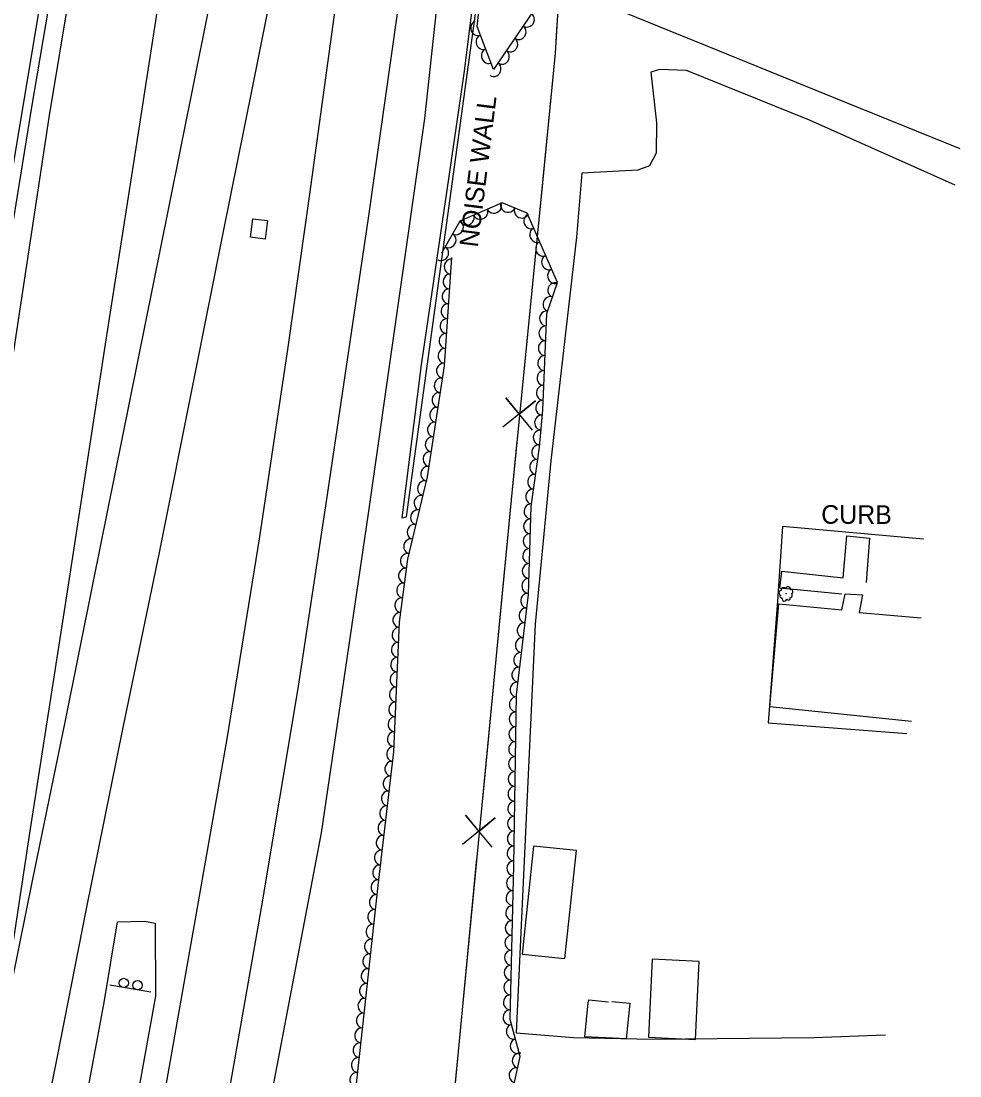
# Model space of a CAD drawing. Extents: x 1722896 to 1754269, y 648279 to 666297.
# Drawn here: x 1753915.5 to 1754167.5, y 654412.3 to 654695.4 of the extents above; entities that cross this region are included whole.
import ezdxf

# ---------------------------------------------------------------- set-up
doc = ezdxf.new("R2010")
doc.units = 0
for name, color, linetype in [('DESIGN - CENTERLINE - Proposed Text', 7, 'Continuous'), ('DESIGN - PUBLIC HEARING - Shapes', 7, 'Continuous'), ('DESIGN - SCRATCH - User 1', 7, 'Continuous'), ('SURVEY - CENTERLINE - Preliminary Text', 7, 'Continuous'), ('SURVEY - DRAINAGE - Natural Features', 7, 'Continuous'), ('SURVEY - VEGETATION - Features with Text', 7, 'Continuous')]:
    doc.layers.add(name, color=color, linetype=linetype)

msp = doc.modelspace()

# ---------------------------------------------------------------- linework, layer by layer
at = {"layer": 'DESIGN - CENTERLINE - Proposed Text'}
for points in [[(1754086.74, 654984.27), (1754081.58, 654936.91), (1754076.76, 654892.09), (1754070.63, 654830.18), (1754065.84, 654781.45), (1754062.33, 654743.83), (1754058.83, 654686.74), (1754054.63, 654643.92), (1754047.01, 654566.87), (1754011.15, 654193.48), (1753992.53, 654013.5), (1753984.63, 653986.33), (1753984.9, 653889.16), (1753981.03, 653847.44)], [(1754059.31, 654694.5), (1754058.83, 654686.74), (1754055.06, 654648.3)], [(1754055.06, 654648.3), (1754054.63, 654643.92), (1754050.14, 654598.54)], [(1754052.78, 654585.62), (1754045.6, 654594.27), (1754049.19, 654589.89), (1754053.56, 654593.48), (1754044.82, 654586.41)], [(1754048.56, 654582.52), (1754047.01, 654566.87), (1754044.08, 654536.34)], [(1754135.75, 654541.59), (1754119.17, 654543.2), (1754119.69, 654547.71), (1754136.14, 654545.98), (1754137.1, 654557.21), (1754143.18, 654556.59), (1754142.3, 654544.74)], [(1754154.45, 654507.42), (1754116.45, 654511.33), (1754118.89, 654538.95), (1754135.79, 654537.34), (1754136.66, 654541.7), (1754141.31, 654541.36), (1754140.46, 654536.68), (1754157.04, 654535.2)], [(1754044.08, 654536.34), (1754039.3, 654486.57)], [(1754041.98, 654473.65), (1754034.77, 654482.28), (1754038.37, 654477.92), (1754042.73, 654481.51), (1754034.01, 654474.42)], [(1754037.76, 654470.54), (1754033.32, 654424.35)], [(1754074.03, 654432.24), (1754078.84, 654431.81), (1754077.89, 654422.2), (1754066.77, 654422.76), (1754067.72, 654431.88), (1754067.85, 654432.68), (1754073.14, 654432.21)], [(1754033.32, 654424.35), (1754028.54, 654374.58)]]:
    msp.add_lwpolyline(points, dxfattribs=at)
for points in [[(1754061.48, 654443.77), (1754064.54, 654472.76), (1754053.01, 654473.98), (1754049.95, 654444.99)], [(1754096.5, 654422.05), (1754097.48, 654442.98), (1754084.91, 654443.58), (1754083.92, 654422.65)]]:
    msp.add_lwpolyline(points, close=True, dxfattribs=at)
at = {"layer": 'DESIGN - PUBLIC HEARING - Shapes'}
msp.add_line((1753950.34, 654434.79), (1753939.29, 654436.61), dxfattribs=at)
for centre in [(1753943.07, 654437.23), (1753946.77, 654436.62)]:
    msp.add_circle(centre, 1.25, dxfattribs=at)
at = {"layer": 'DESIGN - SCRATCH - User 1'}
for points in [[(1753763.63, 653988.47), (1753770.86, 654006.84), (1753790.4, 654053.95), (1753805.13, 654094.56), (1753821.52, 654148.14), (1753832.93, 654192.43), (1753842.82, 654235.28), (1753854.43, 654289.99), (1753865.33, 654349.95), (1753873.91, 654404.17), (1753880.85, 654449.64), (1753889.9, 654504.45), (1753897, 654549.66), (1753905.4, 654605.7), (1753913.62, 654657.92), (1753922.83, 654713.41), (1753929.26, 654756.83), (1753938, 654807.47), (1753940.15, 654807.16), (1753939.99, 654804.99)], [(1753939.99, 654804.99), (1753933.05, 654761.28), (1753925.07, 654712.32), (1753918.28, 654672.24), (1753912.4, 654635.76), (1753907.23, 654602.84), (1753902.61, 654569.68), (1753897.66, 654535.36), (1753891.12, 654492.55), (1753882.98, 654446.06), (1753876.2, 654400.37), (1753868.56, 654352.55), (1753866.17, 654338.81), (1753857, 654290.79), (1753836.41, 654195.13), (1753826.59, 654155.83), (1753817.12, 654122.26), (1753803.49, 654081.12), (1753786.25, 654035.48), (1753765.23, 653987.59)], [(1754039.85, 654715.04), (1754038.5, 654714.87), (1754034.33, 654681.29), (1754030.29, 654653.68), (1754022.87, 654603.13), (1754017.71, 654562.09), (1754018.91, 654562.33), (1754039.85, 654715.04)]]:
    msp.add_lwpolyline(points, dxfattribs=at)
at = {"layer": 'SURVEY - CENTERLINE - Preliminary Text'}
for points in [[(1754087.83, 655809.66), (1754087.37, 655738.41), (1754086.89, 655679.41), (1754087.29, 655614.25), (1754087.29, 655551.85), (1754087.27, 655498.17), (1754086.97, 655434.58), (1754086.26, 655367.72), (1754083.96, 655297.2), (1754076.66, 655179.22), (1754063.69, 655037.51), (1754023.81, 654669.27), (1754008.58, 654562.61), (1753996.06, 654477.51), (1753973, 654356.25)], [(1754072.14, 655306.99), (1754068.92, 655254.95), (1754065.54, 655195.43), (1754061.7, 655136.12), (1754057.6, 655079.63), (1754052.56, 655024.46), (1754047.17, 654964.51), (1754040.89, 654899.3), (1754033.81, 654835.2), (1754025.4, 654767.88), (1754017.88, 654707.58), (1754008.64, 654642.48), (1753997.5, 654567.08), (1753989.78, 654516.26), (1753979.93, 654457.38), (1753969.6, 654398.23)], [(1753880.98, 654396.75), (1753888.4, 654443.17), (1753895.64, 654488.35), (1753902.66, 654533.32), (1753909.15, 654578.41), (1753915.99, 654622.76), (1753923.06, 654669.48), (1753928.68, 654703.6), (1753935.21, 654743.85), (1753940.38, 654779.02), (1753946.44, 654821.05), (1753951.85, 654865.08), (1753957.16, 654909.42), (1753962.4, 654956.55), (1753966.79, 654994.21), (1753971.1, 655033.51), (1753975.94, 655075.03), (1753980.55, 655121.04), (1753985.32, 655169.66), (1753992.8, 655256.47), (1753996.16, 655300.11)], [(1753911.42, 654429.24), (1753918.68, 654465.06), (1753927.33, 654507.24), (1753934.82, 654544.6), (1753944.67, 654593.4), (1753955.03, 654644.82), (1753965.53, 654696.89), (1753975.89, 654747.02), (1753984.27, 654789.7), (1753993.19, 654837.76), (1754002.33, 654889.79), (1754008.45, 654929.64), (1754014.68, 654975.05), (1754020.17, 655025.76)], [(1753991.74, 654999), (1753985.55, 654937.17), (1753978.13, 654877.84), (1753971.93, 654826.99), (1753962.93, 654768.68), (1753955.05, 654718.06), (1753946.33, 654661.33), (1753938.29, 654609.8), (1753927.89, 654542.32), (1753917.77, 654477.47), (1753909.08, 654420.6)], [(1753919.08, 654386.71), (1753925.25, 654417.54), (1753932.94, 654456.71), (1753942.89, 654505.83), (1753952.66, 654552.75), (1753961.86, 654598.94), (1753969.85, 654638.93), (1753977.66, 654677.44), (1753986.57, 654722.18), (1753995.7, 654766.16), (1754004.25, 654807.71), (1754013.32, 654853.37), (1754021.23, 654896.4), (1754026.57, 654926.07), (1754028.96, 654944.99)], [(1753953.89, 654406.75), (1753961.98, 654452.38), (1753970.78, 654502.75), (1753979.61, 654556.92), (1753987.2, 654607.83), (1753993.04, 654648.97), (1753999.57, 654696.39), (1754005.73, 654742.79), (1754012.34, 654794.71), (1754017.62, 654836.52), (1754021.45, 654871.82), (1754024.96, 654907.88), (1754028.96, 654944.99)], [(1754082.03, 654746.56), (1754077.63, 654717.28), (1754076.79, 654697.94), (1754102.38, 654687.58), (1754136.45, 654673.69), (1754167.46, 654661.2)], [(1754166.21, 654651.38), (1754127.09, 654668.76), (1754094.11, 654682.08), (1754086.88, 654682.34), (1754084.53, 654681.63), (1754086, 654668.08), (1754085.93, 654659.92), (1754084.2, 654656.55), (1754081.03, 654655.38), (1754065.99, 654654.55), (1754064.53, 654637.35), (1754057.69, 654577.36), (1754053.48, 654533.5), (1754048.42, 654423.81), (1754063.72, 654422.56), (1754084.95, 654422.14), (1754128.23, 654422.62), (1754147.54, 654423.3)], [(1754157.69, 654556.3), (1754119.88, 654559.71), (1754118.53, 654539.67), (1754115.98, 654507.01), (1754153.19, 654504.15)], [(1753932.19, 654401.7), (1753937.83, 654432.01), (1753941.37, 654453.68), (1753948.6, 654453.84), (1753951.51, 654453.28), (1753951.63, 654433.72), (1753946.88, 654407.49)]]:
    msp.add_lwpolyline(points, dxfattribs=at)
at = {"layer": 'SURVEY - DRAINAGE - Natural Features'}
msp.add_line((1753979.37, 654639.61), (1753979.37, 654639.61), dxfattribs=at)
msp.add_lwpolyline([(1753977.72, 654642.35), (1753981.68, 654641.82), (1753981.03, 654636.87), (1753977.06, 654637.39), (1753977.72, 654642.35)], dxfattribs=at)
at = {"layer": 'SURVEY - VEGETATION - Features with Text'}
for points in [[(1754058.18, 654705.8), (1754042.33, 654682.36), (1754037.89, 654693.92), (1754040.64, 654718.99)], [(1754043.76, 654391.3), (1754049.44, 654417.46), (1754046.73, 654427.44), (1754047.78, 654468.81), (1754048.47, 654514.58), (1754051.71, 654541.46), (1754052.44, 654565.1), (1754054.61, 654581.02), (1754055.5, 654590.94), (1754056.61, 654616.91), (1754059.46, 654625.24), (1754051.35, 654643.8), (1754044.6, 654646.61), (1754033.28, 654641.72), (1754028.34, 654633.06)], [(1754003.12, 654388.23), (1754007.11, 654424.85), (1754011.37, 654463.4), (1754015.57, 654499.27), (1754017.11, 654534.06), (1754019.26, 654550.94), (1754024.54, 654573.11), (1754029.1, 654602.9), (1754031.13, 654631.89)]]:
    msp.add_lwpolyline(points, dxfattribs=at)
msp.add_circle((1754120.78, 654541.71), 0.022, dxfattribs=at)
for centre, radius, start, end in [((1754119.54, 654541.93), 0.631, 97.6267, 254.4156), ((1754120.17, 654542.61), 0.719, 46.6794, 184.2037), ((1754121.3, 654542.81), 0.714, 357.5753, 153.4137), ((1754121.81, 654541.29), 0.679, 277.6692, 44.5149), ((1754122.13, 654542.27), 0.527, 287.8282, 102.8284), ((1754119.58, 654540.95), 0.433, 119.7428, 298.4885), ((1754120.38, 654540.35), 0.629, 159.7635, 353.1832), ((1754121.45, 654540.46), 0.479, 202.3822, 19.7013)]:
    msp.add_arc(centre, radius, start, end, dxfattribs=at)
for centre, major_axis in [((1754051.35, 654695.71), (-1.12, -1.66)), ((1754038.06, 654693.46), (-0.72, 1.87)), ((1754039.5, 654689.73), (-0.72, 1.87)), ((1754049.11, 654692.39), (-1.12, -1.66)), ((1754046.87, 654689.08), (-1.12, -1.66)), ((1754040.93, 654685.99), (-0.72, 1.87)), ((1754044.63, 654685.77), (-1.12, -1.66)), ((1754042.39, 654682.45), (-1.12, -1.66)), ((1754042.49, 654645.7), (-1.84, -0.79)), ((1754046.17, 654645.96), (-1.85, 0.77)), ((1754038.81, 654644.11), (-1.84, -0.79)), ((1754049.86, 654644.42), (-1.85, 0.77)), ((1754052.31, 654641.61), (-0.8, 1.83)), ((1754032.3, 654640.01), (-0.99, -1.74)), ((1754035.14, 654642.52), (-1.84, -0.79)), ((1754030.32, 654636.54), (-0.99, -1.74)), ((1754053.91, 654637.95), (-0.8, 1.83)), ((1754055.51, 654634.28), (-0.8, 1.83)), ((1754028.34, 654633.06), (-0.99, -1.74)), ((1754057.11, 654630.62), (-0.8, 1.83)), ((1754030.96, 654629.48), (0.14, 2)), ((1754030.68, 654625.49), (0.14, 2)), ((1754058.71, 654626.95), (-0.8, 1.83)), ((1754030.4, 654621.5), (0.14, 2)), ((1754058.77, 654623.22), (0.65, 1.89)), ((1754057.47, 654619.44), (0.65, 1.89)), ((1754030.12, 654617.51), (0.14, 2)), ((1754029.85, 654613.52), (0.14, 2)), ((1754056.55, 654615.58), (0.09, 2)), ((1754056.38, 654611.59), (0.09, 2)), ((1754029.57, 654609.53), (0.14, 2)), ((1754056.21, 654607.59), (0.09, 2)), ((1754029.29, 654605.53), (0.14, 2)), ((1754056.04, 654603.59), (0.09, 2)), ((1754028.9, 654601.56), (0.3, 1.98)), ((1754055.87, 654599.6), (0.09, 2)), ((1754028.29, 654597.6), (0.3, 1.98)), ((1754027.69, 654593.65), (0.3, 1.98)), ((1754055.7, 654595.6), (0.09, 2)), ((1754055.53, 654591.61), (0.09, 2)), ((1754027.08, 654589.7), (0.3, 1.98)), ((1754055.2, 654587.62), (0.18, 1.99)), ((1754026.48, 654585.74), (0.3, 1.98)), ((1754054.84, 654583.64), (0.18, 1.99)), ((1754025.87, 654581.79), (0.3, 1.98)), ((1754054.42, 654579.66), (0.27, 1.98)), ((1754025.27, 654577.83), (0.3, 1.98)), ((1754024.66, 654573.88), (0.3, 1.98)), ((1754053.88, 654575.7), (0.27, 1.98)), ((1754053.34, 654571.73), (0.27, 1.98)), ((1754023.8, 654569.98), (0.46, 1.95)), ((1754052.8, 654567.77), (0.27, 1.98)), ((1754022.87, 654566.08), (0.46, 1.95)), ((1754021.94, 654562.19), (0.46, 1.95)), ((1754052.39, 654563.79), (0.06, 2)), ((1754052.27, 654559.8), (0.06, 2)), ((1754021.01, 654558.3), (0.46, 1.95)), ((1754020.09, 654554.41), (0.46, 1.95)), ((1754052.15, 654555.8), (0.06, 2)), ((1754052.03, 654551.8), (0.06, 2)), ((1754019.2, 654550.51), (0.25, 1.98)), ((1754018.7, 654546.54), (0.25, 1.98)), ((1754051.9, 654547.8), (0.06, 2)), ((1754018.19, 654542.58), (0.25, 1.98)), ((1754051.78, 654543.8), (0.06, 2)), ((1754051.51, 654539.82), (0.24, 1.99)), ((1754017.69, 654538.61), (0.25, 1.98)), ((1754017.18, 654534.64), (0.25, 1.98)), ((1754051.03, 654535.85), (0.24, 1.99)), ((1754050.55, 654531.87), (0.24, 1.99)), ((1754016.96, 654530.65), (0.09, 2)), ((1754016.78, 654526.65), (0.09, 2)), ((1754050.07, 654527.9), (0.24, 1.99)), ((1754016.61, 654522.66), (0.09, 2)), ((1754049.6, 654523.93), (0.24, 1.99)), ((1754049.12, 654519.96), (0.24, 1.99)), ((1754016.43, 654518.66), (0.09, 2)), ((1754016.25, 654514.66), (0.09, 2)), ((1754048.64, 654515.99), (0.24, 1.99)), ((1754048.43, 654512), (0.03, 2)), ((1754016.08, 654510.67), (0.09, 2)), ((1754015.9, 654506.67), (0.09, 2)), ((1754048.37, 654508), (0.03, 2)), ((1754015.72, 654502.68), (0.09, 2)), ((1754048.31, 654504), (0.03, 2)), ((1754048.25, 654500), (0.03, 2)), ((1754015.5, 654498.68), (0.23, 1.99)), ((1754015.04, 654494.71), (0.23, 1.99)), ((1754048.19, 654496), (0.03, 2)), ((1754048.13, 654492), (0.03, 2)), ((1754014.57, 654490.74), (0.23, 1.99)), ((1754014.11, 654486.76), (0.23, 1.99)), ((1754048.07, 654488), (0.03, 2)), ((1754013.64, 654482.79), (0.23, 1.99)), ((1754048.01, 654484), (0.03, 2)), ((1754047.95, 654480), (0.03, 2)), ((1754013.17, 654478.82), (0.23, 1.99)), ((1754012.71, 654474.85), (0.23, 1.99)), ((1754047.89, 654476), (0.03, 2)), ((1754047.83, 654472), (0.03, 2)), ((1754012.24, 654470.87), (0.23, 1.99)), ((1754011.78, 654466.9), (0.23, 1.99)), ((1754047.76, 654468.01), (0.05, 2)), ((1754011.31, 654462.93), (0.22, 1.99)), ((1754047.66, 654464.01), (0.05, 2)), ((1754010.88, 654458.95), (0.22, 1.99)), ((1754047.56, 654460.01), (0.05, 2)), ((1754010.44, 654454.98), (0.22, 1.99)), ((1754047.46, 654456.01), (0.05, 2)), ((1754047.35, 654452.01), (0.05, 2)), ((1754010, 654451), (0.22, 1.99)), ((1754009.56, 654447.02), (0.22, 1.99)), ((1754047.25, 654448.01), (0.05, 2)), ((1754047.15, 654444.01), (0.05, 2)), ((1754009.12, 654443.05), (0.22, 1.99)), ((1754008.68, 654439.07), (0.22, 1.99)), ((1754047.05, 654440.01), (0.05, 2)), ((1754008.24, 654435.1), (0.22, 1.99)), ((1754046.95, 654436.02), (0.05, 2)), ((1754046.85, 654432.02), (0.05, 2)), ((1754007.8, 654431.12), (0.22, 1.99)), ((1754007.37, 654427.15), (0.22, 1.99)), ((1754046.74, 654428.02), (0.05, 2)), ((1754047.63, 654424.14), (-0.52, 1.93)), ((1754006.93, 654423.17), (0.22, 1.99)), ((1754006.5, 654419.19), (0.22, 1.99)), ((1754048.68, 654420.28), (-0.52, 1.93)), ((1754006.06, 654415.22), (0.22, 1.99)), ((1754049.21, 654416.41), (0.42, 1.95)), ((1754048.37, 654412.5), (0.42, 1.95)), ((1754005.63, 654411.24), (0.22, 1.99))]:
    msp.add_ellipse(centre, major_axis=major_axis, ratio=0.940188, start_param=0, end_param=3.141593, dxfattribs=at)

# ---------------------------------------------------------------- texts
at = {"layer": 'DESIGN - SCRATCH - User 1'}
for s, rotation, p in [('NOISE WALL', 82.9094, (1754038.08, 654634.49)), ('CURB', 359.849, (1754130.23, 654560.48))]:
    msp.add_text(s, height=5, rotation=rotation, dxfattribs=at).set_placement(p)

doc.saveas('drawing.dxf')
